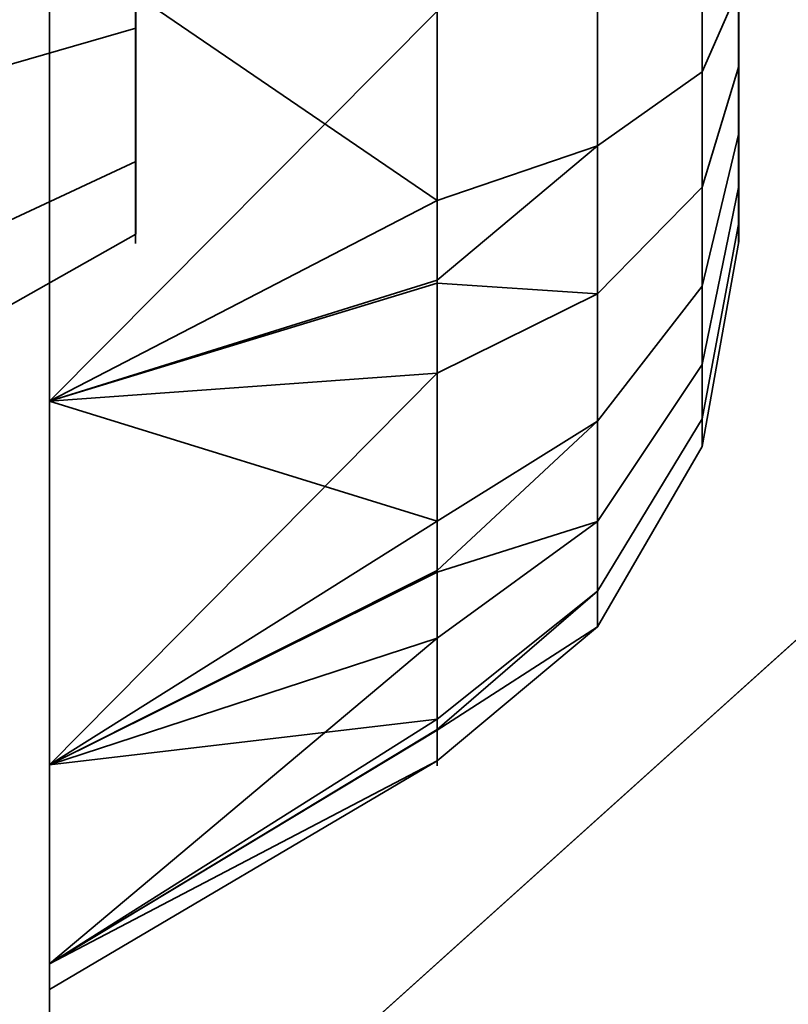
# Model space of a CAD drawing. Header units: millimetres. Extents: x -527 to 5177, y -116 to 161.
# Tile 669 of 1056: x 2573.465 to 2574.358, y -12.983 to -11.84. Entities that reach past the tile are written whole.
import ezdxf

# ---------------------------------------------------------------- set-up
doc = ezdxf.new("R2010")
doc.units = ezdxf.units.MM
doc.layers.add('151', color=7, linetype='Continuous', true_color=0xffffff)

# ---------------------------------------------------------------- blocks, each defined once
blk = doc.blocks.new('UG_SURFACE_191')
at = {"layer": '151', "color": 252, "linetype": 'Continuous', "lineweight": 35}
for points in [[(2569.6557, -16.8, 1120), (2579.0999, -8.3, 1120), (2579.0999, -16.8, 1120)], [(2579.0999, -8.3, 1144.0001), (2569.6557, -16.8, 1144.0001), (2579.0999, -16.8, 1144.0001)], [(2569.6557, -16.8, 1144.0001), (2579.0999, -8.3, 1144.0001), (2579.0999, -8.3, 1120), (2569.6557, -16.8, 1120)], [(2579.0999, -18.8, 1036.9999), (2559.0999, -18.8, 1036.9999), (2559.0999, -11.3, 1036.9999), (2579.0999, -11.3, 1036.9999)], [(2579.0999, -11.3, 1067), (2559.0999, -11.3, 1067), (2559.0999, -18.8, 1067), (2579.0999, -18.8, 1067)]]:
    blk.add_3dface(points, dxfattribs=at)
blk = doc.blocks.new('UG_SURFACE_212')
at = {"layer": '151', "color": 252, "linetype": 'Continuous', "lineweight": 35}
for points in [[(2573.4999, 51.71, 2021.75), (2573.4999, -26.22, 2021.75), (2575, -26.22, 2020.2501), (2575, 51.71, 2020.2501)], [(2575, 51.71, -7.75), (2575, -26.22, -7.75), (2573.4999, -26.22, -7.75), (2573.4999, 51.71, -7.75)], [(2573.4999, 51.71, 27.25), (2573.4999, -26.22, 27.25), (2573.4999, 26.8, 62.25), (2573.4999, 28.8, 62.25)], [(2573.4999, -26.22, 223.25), (2573.4999, 51.71, 223.25), (2573.4999, 28.8, 74.25), (2573.4999, 26.8, 74.25)], [(2573.4999, 51.71, 223.25), (2573.4999, -26.22, 223.25), (2573.4999, 26.8, 372.25), (2573.4999, 28.8, 372.25)], [(2573.4999, -26.22, 533.25), (2573.4999, 51.71, 533.25), (2573.4999, 28.8, 384.25), (2573.4999, 26.8, 384.25)], [(2573.4999, 51.71, 533.25), (2573.4999, -26.22, 533.25), (2573.4999, 26.8, 682.25), (2573.4999, 28.8, 682.25)], [(2573.4999, -26.22, 843.25), (2573.4999, 51.71, 843.25), (2573.4999, 28.8, 694.25), (2573.4999, 26.8, 694.25)], [(2573.4999, 51.71, 843.25), (2573.4999, -26.22, 843.25), (2573.4999, 26.8, 992.25), (2573.4999, 28.8, 992.25)], [(2573.4999, -26.22, 1153.25), (2573.4999, 51.71, 1153.25), (2573.4999, 28.8, 1004.25), (2573.4999, 26.8, 1004.25)], [(2573.4999, 51.71, 1153.25), (2573.4999, -26.22, 1153.25), (2573.4999, 26.8, 1302.25), (2573.4999, 28.8, 1302.25)], [(2573.4999, -26.22, 1463.25), (2573.4999, 51.71, 1463.25), (2573.4999, 28.8, 1314.25), (2573.4999, 26.8, 1314.25)], [(2573.4999, 51.71, 1463.25), (2573.4999, -26.22, 1463.25), (2573.4999, 26.8, 1612.25), (2573.4999, 28.8, 1612.25)], [(2573.4999, -26.22, 1773.25), (2573.4999, 51.71, 1773.25), (2573.4999, 28.8, 1624.2501), (2573.4999, 26.8, 1624.2501)], [(2573.4999, 51.71, 1773.25), (2573.4999, -26.22, 1773.25), (2573.4999, 26.8, 1922.25), (2573.4999, 28.8, 1922.25)], [(2573.4999, -26.22, 2021.75), (2573.4999, 51.71, 2021.75), (2573.4999, 28.8, 1934.25), (2573.4999, 26.8, 1934.25)], [(2573.4999, 51.71, 27.25), (2573.4999, 51.71, -7.75), (2573.4999, -26.22, -7.75), (2573.4999, -26.22, 27.25)], [(2573.4999, -26.22, 27.25), (2573.4999, -26.22, 223.25), (2573.4999, 26.8, 74.25), (2573.4999, 26.8, 62.25)], [(2573.4999, -26.22, 223.25), (2573.4999, -26.22, 533.25), (2573.4999, 26.8, 384.25), (2573.4999, 26.8, 372.25)], [(2573.4999, -26.22, 533.25), (2573.4999, -26.22, 843.25), (2573.4999, 26.8, 694.25), (2573.4999, 26.8, 682.25)], [(2573.4999, -26.22, 843.25), (2573.4999, -26.22, 1153.25), (2573.4999, 26.8, 1004.25), (2573.4999, 26.8, 992.25)], [(2573.4999, -26.22, 1153.25), (2573.4999, -26.22, 1463.25), (2573.4999, 26.8, 1314.25), (2573.4999, 26.8, 1302.25)], [(2573.4999, -26.22, 1463.25), (2573.4999, -26.22, 1773.25), (2573.4999, 26.8, 1624.2501), (2573.4999, 26.8, 1612.25)], [(2573.4999, -26.22, 1773.25), (2573.4999, -26.22, 2021.75), (2573.4999, 26.8, 1934.25), (2573.4999, 26.8, 1922.25)]]:
    blk.add_3dface(points, dxfattribs=at)
blk = doc.blocks.new('UG_SURFACE_213')
at = {"layer": '151', "color": 252, "linetype": 'Continuous', "lineweight": 35}
for points in [[(2573.4999, 51.71, 2021.75), (2573.4999, -26.22, 2021.75), (2575, -26.22, 2020.2501), (2575, 51.71, 2020.2501)], [(2575, 51.71, -7.75), (2575, -26.22, -7.75), (2573.4999, -26.22, -7.75), (2573.4999, 51.71, -7.75)], [(2573.4999, 51.71, 27.25), (2573.4999, -26.22, 27.25), (2573.4999, 26.8, 62.25), (2573.4999, 28.8, 62.25)], [(2573.4999, -26.22, 223.25), (2573.4999, 51.71, 223.25), (2573.4999, 28.8, 74.25), (2573.4999, 26.8, 74.25)], [(2573.4999, 51.71, 223.25), (2573.4999, -26.22, 223.25), (2573.4999, 26.8, 372.25), (2573.4999, 28.8, 372.25)], [(2573.4999, -26.22, 533.25), (2573.4999, 51.71, 533.25), (2573.4999, 28.8, 384.25), (2573.4999, 26.8, 384.25)], [(2573.4999, 51.71, 533.25), (2573.4999, -26.22, 533.25), (2573.4999, 26.8, 682.25), (2573.4999, 28.8, 682.25)], [(2573.4999, -26.22, 843.25), (2573.4999, 51.71, 843.25), (2573.4999, 28.8, 694.25), (2573.4999, 26.8, 694.25)], [(2573.4999, 51.71, 843.25), (2573.4999, -26.22, 843.25), (2573.4999, 26.8, 992.25), (2573.4999, 28.8, 992.25)], [(2573.4999, -26.22, 1153.25), (2573.4999, 51.71, 1153.25), (2573.4999, 28.8, 1004.25), (2573.4999, 26.8, 1004.25)], [(2573.4999, 51.71, 1153.25), (2573.4999, -26.22, 1153.25), (2573.4999, 26.8, 1302.25), (2573.4999, 28.8, 1302.25)], [(2573.4999, -26.22, 1463.25), (2573.4999, 51.71, 1463.25), (2573.4999, 28.8, 1314.25), (2573.4999, 26.8, 1314.25)], [(2573.4999, 51.71, 1463.25), (2573.4999, -26.22, 1463.25), (2573.4999, 26.8, 1612.25), (2573.4999, 28.8, 1612.25)], [(2573.4999, -26.22, 1773.25), (2573.4999, 51.71, 1773.25), (2573.4999, 28.8, 1624.2501), (2573.4999, 26.8, 1624.2501)], [(2573.4999, 51.71, 1773.25), (2573.4999, -26.22, 1773.25), (2573.4999, 26.8, 1922.25), (2573.4999, 28.8, 1922.25)], [(2573.4999, -26.22, 2021.75), (2573.4999, 51.71, 2021.75), (2573.4999, 28.8, 1934.25), (2573.4999, 26.8, 1934.25)], [(2573.4999, 51.71, 27.25), (2573.4999, 51.71, -7.75), (2573.4999, -26.22, -7.75), (2573.4999, -26.22, 27.25)], [(2573.4999, -26.22, 27.25), (2573.4999, -26.22, 223.25), (2573.4999, 26.8, 74.25), (2573.4999, 26.8, 62.25)], [(2573.4999, -26.22, 223.25), (2573.4999, -26.22, 533.25), (2573.4999, 26.8, 384.25), (2573.4999, 26.8, 372.25)], [(2573.4999, -26.22, 533.25), (2573.4999, -26.22, 843.25), (2573.4999, 26.8, 694.25), (2573.4999, 26.8, 682.25)], [(2573.4999, -26.22, 843.25), (2573.4999, -26.22, 1153.25), (2573.4999, 26.8, 1004.25), (2573.4999, 26.8, 992.25)], [(2573.4999, -26.22, 1153.25), (2573.4999, -26.22, 1463.25), (2573.4999, 26.8, 1314.25), (2573.4999, 26.8, 1302.25)], [(2573.4999, -26.22, 1463.25), (2573.4999, -26.22, 1773.25), (2573.4999, 26.8, 1624.2501), (2573.4999, 26.8, 1612.25)], [(2573.4999, -26.22, 1773.25), (2573.4999, -26.22, 2021.75), (2573.4999, 26.8, 1934.25), (2573.4999, 26.8, 1922.25)]]:
    blk.add_3dface(points, dxfattribs=at)
blk = doc.blocks.new('UG_SURFACE_214')
at = {"layer": '151', "color": 252, "linetype": 'Continuous', "lineweight": 35}
for points in [[(2573.4999, -26.22, 2021.75), (2573.4999, 74.62, 2021.75), (2575, 74.62, 2020.2501), (2575, -26.22, 2020.2501)], [(2573.4999, 74.62, 2021.75), (2573.4999, -26.22, 2021.75), (2741.4999, 26.8, 2021.75), (2741.4999, 28.8, 2021.75)], [(2573.4999, -26.22, 2021.75), (3426.5001, -26.22, 2021.75), (2753.5, 26.8, 2021.75), (2741.4999, 26.8, 2021.75)], [(2520, -9.3, 2075.2499), (2520, -26.22, 2075.2499), (3480, -26.22, 2075.2499), (3480, -9.3, 2075.2499)], [(2521.5001, -9.3, 2073.75), (3478.4999, -9.3, 2073.75), (3478.4999, -26.22, 2073.75), (2521.5001, -26.22, 2073.75)]]:
    blk.add_3dface(points, dxfattribs=at)
blk = doc.blocks.new('UG_SURFACE_282')
at = {"layer": '151', "color": 252, "linetype": 'Continuous', "lineweight": 35}
for points in [[(2572.7999, -22.0201, 980), (2572.7999, -1.6, 980), (2573.4999, -1.6, 980), (2573.4999, -22.0201, 980)], [(2573.4999, -11.1779, 983.7008), (2573.4999, -11.7428, 983.6414), (2573.4999, -22.0201, 980), (2573.4999, -1.6, 980)], [(2573.3547, -2.3881, 1164.1217), (2573.4999, -1.659, 1164.436), (2573.4999, -22.0201, 1172.0912)], [(2573.4999, -22.0201, 997.9088), (2573.4999, -1.659, 1005.5641), (2573.3547, -2.3881, 1005.8782)], [(2573.4999, -9.283, 994.683), (2573.4999, -8.7428, 994.8586), (2573.4999, -1.659, 1005.5641), (2573.4999, -22.0201, 997.9088)], [(2573.4999, -22.0201, 1172.0912), (2573.4999, -1.659, 1164.436), (2573.4999, -3, 1165)], [(2573.4999, -22.0201, 1172.0912), (2573.3862, -22.2146, 1171.5738), (2573.3547, -2.3881, 1164.1217)], [(2573.3547, -2.3881, 1005.8782), (2573.3862, -22.2146, 998.4262), (2573.4999, -22.0201, 997.9088)], [(2573.4999, -22.0201, 1190.0001), (2573.4999, -3, 1165), (2573.4999, -9.7051, 1175.6971)], [(2573.4999, -3, 1165), (2573.4999, -22.0201, 1190.0001), (2573.4999, -22.0201, 1172.0912)], [(2573.4999, -22.0201, 1190.0001), (2573.4999, -5, 1190.0001), (2572.7999, -5, 1190.0001), (2572.7999, -22.0201, 1190.0001)], [(2573.4999, -5, 1190.0001), (2573.4999, -22.0201, 1190.0001), (2573.4999, -11.7428, 1186.3586), (2573.4999, -11.1779, 1186.2992)], [(2573.4999, -12.7051, 985.8029), (2573.4999, -7.686, 992.4849), (2573.4999, -8.1779, 992.2009)], [(2573.4999, -7.686, 992.4849), (2573.4999, -12.7051, 985.8029), (2573.4999, -12.283, 986.183)], [(2573.4999, -12.283, 986.183), (2573.4999, -11.7428, 986.3585), (2573.4999, -7.686, 992.4849)], [(2573.4999, -8.1779, 992.2009), (2573.4999, -8.7428, 992.1415), (2573.4999, -12.7051, 985.8029)], [(2573.4999, -12.7051, 985.8029), (2573.4999, -8.7428, 992.1415), (2573.4999, -9.283, 992.317)], [(2573.4999, -11.7428, 1183.6414), (2573.4999, -12.283, 1183.817), (2573.4999, -9.283, 1177.683)], [(2573.4999, -22.0201, 997.9088), (2573.4999, -9.7051, 994.3029), (2573.4999, -9.283, 994.683)], [(2573.4999, -9.7051, 1177.303), (2573.4999, -9.283, 1177.683), (2573.4999, -12.283, 1183.817)], [(2573.4999, -12.7051, 985.8029), (2573.4999, -9.283, 992.317), (2573.4999, -9.7051, 992.6971), (2573.4999, -22.0201, 980)], [(2573.4999, -22.0201, 1190.0001), (2573.4999, -9.7051, 1175.6971), (2573.4999, -9.9362, 1176.216)], [(2573.4999, -9.9362, 1176.784), (2573.4999, -9.7051, 1177.303), (2573.4999, -12.283, 1183.817)], [(2573.4999, -22.0201, 980), (2573.4999, -9.7051, 992.6971), (2573.4999, -9.9362, 993.216)], [(2573.4999, -9.9362, 993.784), (2573.4999, -9.7051, 994.3029), (2573.4999, -22.0201, 997.9088)], [(2573.4999, -12.283, 1183.817), (2573.4999, -9.9362, 1176.216), (2573.4999, -9.966, 1176.5)], [(2573.4999, -9.9362, 1176.216), (2573.4999, -12.283, 1183.817), (2573.4999, -12.7051, 1184.1971), (2573.4999, -22.0201, 1190.0001)], [(2573.4999, -9.966, 1176.5), (2573.4999, -9.9362, 1176.784), (2573.4999, -12.283, 1183.817)], [(2573.4999, -22.0201, 997.9088), (2573.4999, -22.0201, 980), (2573.4999, -9.9362, 993.216), (2573.4999, -9.966, 993.5)], [(2573.4999, -9.966, 993.5), (2573.4999, -9.9362, 993.784), (2573.4999, -22.0201, 997.9088)], [(2573.6001, -11.85, 985.433), (2573.6001, -11.6523, 985.4972), (2573.6001, -11.4455, 985.4755), (2573.6001, -11.6, 985)], [(2573.6001, -11.85, 1185.433), (2573.6001, -11.6523, 1185.4973), (2573.6001, -11.4455, 1185.4756), (2573.6001, -11.6, 1184.9999)], [(2573.6001, -11.6523, 984.5027), (2573.6001, -11.85, 984.567), (2573.6001, -12.0045, 984.7061), (2573.6001, -11.6, 985)], [(2573.6001, -12.0045, 984.7061), (2573.6001, -12.0891, 984.8961), (2573.6001, -12.0891, 985.104), (2573.6001, -11.6, 985)], [(2573.6001, -12.0891, 985.104), (2573.6001, -12.0045, 985.2939), (2573.6001, -11.85, 985.433), (2573.6001, -11.6, 985)], [(2573.6001, -11.6523, 1184.5027), (2573.6001, -11.85, 1184.567), (2573.6001, -12.0045, 1184.7061), (2573.6001, -11.6, 1184.9999)], [(2573.6001, -12.0045, 1184.7061), (2573.6001, -12.0891, 1184.896), (2573.6001, -12.0891, 1185.104), (2573.6001, -11.6, 1184.9999)], [(2573.6001, -12.0891, 1185.104), (2573.6001, -12.0045, 1185.2939), (2573.6001, -11.85, 1185.433), (2573.6001, -11.6, 1184.9999)], [(2574.1363, -11.6, 1184.0501), (2574.1363, -11.9864, 1184.1322), (2573.9501, -12.0499, 1183.9894), (2573.9501, -11.7119, 1183.9175)], [(2574.1363, -11.6, 984.05), (2574.1363, -11.9864, 984.1322), (2573.9501, -12.0499, 983.9894), (2573.9501, -11.7119, 983.9175)], [(2574.2579, -11.6, 1184.2606), (2574.2579, -11.9007, 1184.3245), (2574.1363, -11.9864, 1184.1322), (2574.1363, -11.6, 1184.0501)], [(2574.2579, -11.6, 984.2606), (2574.2579, -11.9007, 984.3245), (2574.1363, -11.9864, 984.1322), (2574.1363, -11.6, 984.05)], [(2574.3001, -11.6, 1184.5), (2574.3001, -11.8034, 1184.5433), (2574.2579, -11.9007, 1184.3245), (2574.2579, -11.6, 1184.2606)], [(2574.3001, -11.6, 984.5), (2574.3001, -11.8034, 984.5432), (2574.2579, -11.9007, 984.3245), (2574.2579, -11.6, 984.2606)], [(2574.3001, -11.704, 1185.4891), (2574.3001, -11.8939, 1185.4045), (2574.3001, -12.033, 1185.25), (2574.3001, -11.6, 1184.9999)], [(2574.3001, -12.033, 1185.25), (2574.3001, -12.0973, 1185.0523), (2574.3001, -12.0755, 1184.8454), (2574.3001, -11.6, 1184.9999)], [(2574.3001, -12.0755, 1184.8454), (2574.3001, -11.9716, 1184.6654), (2574.3001, -11.8034, 1184.5433), (2574.3001, -11.6, 1184.9999)], [(2574.3001, -11.704, 985.4891), (2574.3001, -11.8939, 985.4045), (2574.3001, -12.033, 985.25), (2574.3001, -11.6, 985)], [(2574.3001, -12.033, 985.25), (2574.3001, -12.0973, 985.0523), (2574.3001, -12.0755, 984.8455), (2574.3001, -11.6, 985)], [(2574.3001, -12.0755, 984.8455), (2574.3001, -11.9716, 984.6655), (2574.3001, -11.8034, 984.5432), (2574.3001, -11.6, 985)], [(2573.6001, -11.6523, 985.4972), (2573.6001, -11.85, 985.433), (2572.7999, -12.0809, 985.833), (2572.7999, -11.7005, 985.9566)], [(2573.6001, -11.85, 984.567), (2573.6001, -11.6523, 984.5027), (2572.7999, -11.7005, 984.0434), (2572.7999, -12.0809, 984.167)], [(2573.6001, -11.6523, 1185.4973), (2573.6001, -11.85, 1185.433), (2572.7999, -12.0809, 1185.833), (2572.7999, -11.7005, 1185.9566)], [(2573.6001, -11.85, 1184.567), (2573.6001, -11.6523, 1184.5027), (2572.7999, -11.7005, 1184.0434), (2572.7999, -12.0809, 1184.167)], [(2574.3001, -11.8939, 1185.4045), (2574.3001, -11.704, 1185.4891), (2574.2579, -11.7537, 1185.7233), (2574.2579, -12.0346, 1185.5983)], [(2574.3001, -11.8939, 985.4045), (2574.3001, -11.704, 985.4891), (2574.2579, -11.7537, 985.7233), (2574.2579, -12.0346, 985.5982)], [(2573.4999, -11.7428, 1183.6414), (2573.9501, -11.7119, 1183.9175), (2573.9501, -12.0499, 1183.9894)], [(2573.4999, -11.7428, 983.6414), (2573.9501, -11.7119, 983.9175), (2573.9501, -12.0499, 983.9894)], [(2573.4999, -22.0201, 1190.0001), (2573.4999, -12.283, 1186.183), (2573.4999, -11.7428, 1186.3586)], [(2573.4999, -22.0201, 980), (2573.4999, -11.7428, 983.6414), (2573.4999, -12.283, 983.817)], [(2573.9501, -12.0499, 1183.9894), (2573.4999, -12.283, 1183.817), (2573.4999, -11.7428, 1183.6414)], [(2573.9501, -11.83, 1186.082), (2573.4999, -11.7428, 1186.3586), (2573.4999, -12.283, 1186.183)], [(2573.9501, -12.0499, 983.9894), (2573.4999, -12.283, 983.817), (2573.4999, -11.7428, 983.6414)], [(2573.9501, -11.83, 986.082), (2573.4999, -11.7428, 986.3585), (2573.4999, -12.283, 986.183)], [(2574.2579, -12.0346, 1185.5983), (2574.2579, -11.7537, 1185.7233), (2574.1363, -11.7975, 1185.9292), (2574.1363, -12.1584, 1185.7685)], [(2574.2579, -12.0346, 985.5982), (2574.2579, -11.7537, 985.7233), (2574.1363, -11.7975, 985.9292), (2574.1363, -12.1584, 985.7685)], [(2574.1363, -12.1584, 1185.7685), (2574.1363, -11.7975, 1185.9292), (2573.9501, -11.83, 1186.082), (2573.9501, -12.1457, 1185.9415)], [(2574.1363, -12.1584, 985.7685), (2574.1363, -11.7975, 985.9292), (2573.9501, -11.83, 986.082), (2573.9501, -12.1457, 985.9415)], [(2574.3001, -11.8034, 1184.5433), (2574.3001, -11.9716, 1184.6654), (2574.2579, -12.1495, 1184.5052), (2574.2579, -11.9007, 1184.3245)], [(2574.3001, -11.8034, 984.5432), (2574.3001, -11.9716, 984.6655), (2574.2579, -12.1495, 984.5052), (2574.2579, -11.9007, 984.3245)], [(2573.4999, -12.283, 1186.183), (2573.9501, -12.1457, 1185.9415), (2573.9501, -11.83, 1186.082)], [(2573.4999, -12.283, 986.183), (2573.9501, -12.1457, 985.9415), (2573.9501, -11.83, 986.082)], [(2573.6001, -11.85, 985.433), (2573.6001, -12.0045, 985.2939), (2572.7999, -12.3782, 985.5654), (2572.7999, -12.0809, 985.833)], [(2573.6001, -12.0045, 984.7061), (2573.6001, -11.85, 984.567), (2572.7999, -12.0809, 984.167), (2572.7999, -12.3782, 984.4346)], [(2573.6001, -11.85, 1185.433), (2573.6001, -12.0045, 1185.2939), (2572.7999, -12.3782, 1185.5654), (2572.7999, -12.0809, 1185.833)], [(2573.6001, -12.0045, 1184.7061), (2573.6001, -11.85, 1184.567), (2572.7999, -12.0809, 1184.167), (2572.7999, -12.3782, 1184.4347)], [(2574.3001, -12.033, 1185.25), (2574.3001, -11.8939, 1185.4045), (2574.2579, -12.0346, 1185.5983), (2574.2579, -12.2404, 1185.3697)], [(2574.3001, -12.033, 985.25), (2574.3001, -11.8939, 985.4045), (2574.2579, -12.0346, 985.5982), (2574.2579, -12.2404, 985.3697)], [(2574.2579, -11.9007, 1184.3245), (2574.2579, -12.1495, 1184.5052), (2574.1363, -12.306, 1184.3643), (2574.1363, -11.9864, 1184.1322)], [(2574.2579, -11.9007, 984.3245), (2574.2579, -12.1495, 984.5052), (2574.1363, -12.306, 984.3643), (2574.1363, -11.9864, 984.1322)], [(2574.3001, -11.9716, 1184.6654), (2574.3001, -12.0755, 1184.8454), (2574.2579, -12.3032, 1184.7715), (2574.2579, -12.1495, 1184.5052)], [(2574.3001, -11.9716, 984.6655), (2574.3001, -12.0755, 984.8455), (2574.2579, -12.3032, 984.7715), (2574.2579, -12.1495, 984.5052)], [(2574.1363, -11.9864, 1184.1322), (2574.1363, -12.306, 1184.3643), (2573.9501, -12.4221, 1184.2598), (2573.9501, -12.1425, 1184.0566)], [(2573.9501, -12.1425, 1184.0566), (2573.9501, -12.0499, 1183.9894), (2574.1363, -11.9864, 1184.1322)], [(2574.1363, -11.9864, 984.1322), (2574.1363, -12.306, 984.3643), (2573.9501, -12.4221, 984.2598), (2573.9501, -12.1425, 984.0567)], [(2573.9501, -12.1425, 984.0567), (2573.9501, -12.0499, 983.9894), (2574.1363, -11.9864, 984.1322)], [(2573.6001, -12.0045, 985.2939), (2573.6001, -12.0891, 985.104), (2572.7999, -12.5409, 985.2), (2572.7999, -12.3782, 985.5654)], [(2573.6001, -12.0891, 984.8961), (2573.6001, -12.0045, 984.7061), (2572.7999, -12.3782, 984.4346), (2572.7999, -12.5409, 984.8)], [(2573.6001, -12.0045, 1185.2939), (2573.6001, -12.0891, 1185.104), (2572.7999, -12.5409, 1185.2), (2572.7999, -12.3782, 1185.5654)], [(2573.6001, -12.0891, 1184.896), (2573.6001, -12.0045, 1184.7061), (2572.7999, -12.3782, 1184.4347), (2572.7999, -12.5409, 1184.8)], [(2574.2579, -12.2404, 1185.3697), (2574.2579, -12.0346, 1185.5983), (2574.1363, -12.1584, 1185.7685), (2574.1363, -12.4227, 1185.475)], [(2574.2579, -12.2404, 985.3697), (2574.2579, -12.0346, 985.5982), (2574.1363, -12.1584, 985.7685), (2574.1363, -12.4227, 985.475)], [(2574.3001, -12.0973, 1185.0523), (2574.3001, -12.033, 1185.25), (2574.2579, -12.2404, 1185.3697), (2574.2579, -12.3354, 1185.0773)], [(2574.3001, -12.0973, 985.0523), (2574.3001, -12.033, 985.25), (2574.2579, -12.2404, 985.3697), (2574.2579, -12.3354, 985.0773)], [(2573.9501, -12.0499, 1183.9894), (2573.9501, -12.1425, 1184.0566), (2573.4999, -12.283, 1183.817)], [(2573.9501, -12.0499, 983.9894), (2573.9501, -12.1425, 984.0567), (2573.4999, -12.283, 983.817)], [(2574.3001, -12.0755, 1184.8454), (2574.3001, -12.0973, 1185.0523), (2574.2579, -12.3354, 1185.0773), (2574.2579, -12.3032, 1184.7715)], [(2574.3001, -12.0755, 984.8455), (2574.3001, -12.0973, 985.0523), (2574.2579, -12.3354, 985.0773), (2574.2579, -12.3032, 984.7715)], [(2573.6001, -12.0891, 985.104), (2573.6001, -12.0891, 984.8961), (2572.7999, -12.5409, 984.8), (2572.7999, -12.5409, 985.2)], [(2573.6001, -12.0891, 1185.104), (2573.6001, -12.0891, 1184.896), (2572.7999, -12.5409, 1184.8), (2572.7999, -12.5409, 1185.2)], [(2573.4999, -12.283, 1183.817), (2573.9501, -12.1425, 1184.0566), (2573.9501, -12.4221, 1184.2598)], [(2573.4999, -12.283, 983.817), (2573.9501, -12.1425, 984.0567), (2573.9501, -12.4221, 984.2598)], [(2573.9501, -12.2502, 1185.895), (2573.9501, -12.1457, 1185.9415), (2573.4999, -12.283, 1186.183)], [(2573.9501, -12.2502, 985.895), (2573.9501, -12.1457, 985.9415), (2573.4999, -12.283, 986.183)], [(2573.9501, -12.1457, 1185.9415), (2573.9501, -12.2502, 1185.895), (2574.1363, -12.1584, 1185.7685)], [(2573.9501, -12.1457, 985.9415), (2573.9501, -12.2502, 985.895), (2574.1363, -12.1584, 985.7685)], [(2574.2579, -12.1495, 1184.5052), (2574.2579, -12.3032, 1184.7715), (2574.1363, -12.5035, 1184.7064), (2574.1363, -12.306, 1184.3643)], [(2574.2579, -12.1495, 984.5052), (2574.2579, -12.3032, 984.7715), (2574.1363, -12.5035, 984.7065), (2574.1363, -12.306, 984.3643)], [(2574.1363, -12.4227, 1185.475), (2574.1363, -12.1584, 1185.7685), (2573.9501, -12.2502, 1185.895), (2573.9501, -12.4815, 1185.6381)], [(2574.1363, -12.4227, 985.475), (2574.1363, -12.1584, 985.7685), (2573.9501, -12.2502, 985.895), (2573.9501, -12.4815, 985.6381)], [(2574.2579, -12.3354, 1185.0773), (2574.2579, -12.2404, 1185.3697), (2574.1363, -12.4227, 1185.475), (2574.1363, -12.5447, 1185.0992)], [(2574.2579, -12.3354, 985.0773), (2574.2579, -12.2404, 985.3697), (2574.1363, -12.4227, 985.475), (2574.1363, -12.5447, 985.0993)], [(2573.4999, -12.7051, 1185.8029), (2573.9501, -12.4815, 1185.6381), (2573.9501, -12.2502, 1185.895)], [(2573.9501, -12.2502, 1185.895), (2573.4999, -12.283, 1186.183), (2573.4999, -12.7051, 1185.8029)], [(2573.4999, -12.7051, 985.8029), (2573.9501, -12.4815, 985.6381), (2573.9501, -12.2502, 985.895)], [(2573.9501, -12.2502, 985.895), (2573.4999, -12.283, 986.183), (2573.4999, -12.7051, 985.8029)], [(2573.4999, -12.7051, 1185.8029), (2573.4999, -12.283, 1186.183), (2573.4999, -22.0201, 1190.0001)], [(2573.4999, -12.283, 983.817), (2573.4999, -12.7051, 984.1971), (2573.4999, -22.0201, 980)], [(2573.9501, -12.4221, 1184.2598), (2573.4999, -12.7051, 1184.1971), (2573.4999, -12.283, 1183.817)], [(2573.9501, -12.4221, 984.2598), (2573.4999, -12.7051, 984.1971), (2573.4999, -12.283, 983.817)], [(2574.1363, -12.306, 1184.3643), (2574.1363, -12.5035, 1184.7064), (2573.9501, -12.6521, 1184.6582), (2573.9501, -12.4793, 1184.3588)], [(2573.9501, -12.4793, 1184.3588), (2573.9501, -12.4221, 1184.2598), (2574.1363, -12.306, 1184.3643)], [(2574.1363, -12.306, 984.3643), (2574.1363, -12.5035, 984.7065), (2573.9501, -12.6521, 984.6582), (2573.9501, -12.4793, 984.3588)], [(2573.9501, -12.4793, 984.3588), (2573.9501, -12.4221, 984.2598), (2574.1363, -12.306, 984.3643)], [(2574.2579, -12.3032, 1184.7715), (2574.2579, -12.3354, 1185.0773), (2574.1363, -12.5447, 1185.0992), (2574.1363, -12.5035, 1184.7064)], [(2574.2579, -12.3032, 984.7715), (2574.2579, -12.3354, 985.0773), (2574.1363, -12.5447, 985.0993), (2574.1363, -12.5035, 984.7065)], [(2573.9501, -12.4221, 1184.2598), (2573.9501, -12.4793, 1184.3588), (2573.4999, -12.7051, 1184.1971)], [(2573.9501, -12.4221, 984.2598), (2573.9501, -12.4793, 984.3588), (2573.4999, -12.7051, 984.1971)], [(2574.1363, -12.5447, 1185.0992), (2574.1363, -12.4227, 1185.475), (2573.9501, -12.558, 1185.5531), (2573.9501, -12.6648, 1185.2244)], [(2573.9501, -12.4815, 1185.6381), (2573.9501, -12.558, 1185.5531), (2574.1363, -12.4227, 1185.475)], [(2574.1363, -12.5447, 985.0993), (2574.1363, -12.4227, 985.475), (2573.9501, -12.558, 985.5531), (2573.9501, -12.6648, 985.2244)], [(2573.9501, -12.4815, 985.6381), (2573.9501, -12.558, 985.5531), (2574.1363, -12.4227, 985.475)], [(2573.4999, -12.7051, 1184.1971), (2573.9501, -12.4793, 1184.3588), (2573.9501, -12.6521, 1184.6582)], [(2573.4999, -12.7051, 984.1971), (2573.9501, -12.4793, 984.3588), (2573.9501, -12.6521, 984.6582)], [(2573.9501, -12.558, 1185.5531), (2573.9501, -12.4815, 1185.6381), (2573.4999, -12.7051, 1185.8029)], [(2573.9501, -12.558, 985.5531), (2573.9501, -12.4815, 985.6381), (2573.4999, -12.7051, 985.8029)], [(2574.1363, -12.5035, 1184.7064), (2574.1363, -12.5447, 1185.0992), (2573.9501, -12.7002, 1185.1156), (2573.9501, -12.664, 1184.7719)], [(2573.9501, -12.664, 1184.7719), (2573.9501, -12.6521, 1184.6582), (2574.1363, -12.5035, 1184.7064)], [(2574.1363, -12.5035, 984.7065), (2574.1363, -12.5447, 985.0993), (2573.9501, -12.7002, 985.1156), (2573.9501, -12.664, 984.7719)], [(2573.9501, -12.664, 984.7719), (2573.9501, -12.6521, 984.6582), (2574.1363, -12.5035, 984.7065)], [(2573.9501, -12.6648, 1185.2244), (2573.9501, -12.7002, 1185.1156), (2574.1363, -12.5447, 1185.0992)], [(2573.9501, -12.6648, 985.2244), (2573.9501, -12.7002, 985.1156), (2574.1363, -12.5447, 985.0993)], [(2573.4999, -12.9362, 1185.284), (2573.9501, -12.6648, 1185.2244), (2573.9501, -12.558, 1185.5531)], [(2573.9501, -12.558, 1185.5531), (2573.4999, -12.7051, 1185.8029), (2573.4999, -12.9362, 1185.284)], [(2573.4999, -12.9362, 985.284), (2573.9501, -12.6648, 985.2244), (2573.9501, -12.558, 985.5531)], [(2573.9501, -12.558, 985.5531), (2573.4999, -12.7051, 985.8029), (2573.4999, -12.9362, 985.284)], [(2573.9501, -12.6521, 1184.6582), (2573.4999, -12.9362, 1184.716), (2573.4999, -12.7051, 1184.1971)], [(2573.9501, -12.6521, 1184.6582), (2573.9501, -12.664, 1184.7719), (2573.4999, -12.9362, 1184.716)], [(2573.9501, -12.6521, 984.6582), (2573.4999, -12.9362, 984.716), (2573.4999, -12.7051, 984.1971)], [(2573.9501, -12.6521, 984.6582), (2573.9501, -12.664, 984.7719), (2573.4999, -12.9362, 984.716)], [(2573.4999, -12.966, 1184.9999), (2573.4999, -12.9362, 1184.716), (2573.9501, -12.664, 1184.7719), (2573.9501, -12.7002, 1185.1156)], [(2573.4999, -12.966, 985), (2573.4999, -12.9362, 984.716), (2573.9501, -12.664, 984.7719), (2573.9501, -12.7002, 985.1156)], [(2573.9501, -12.7002, 1185.1156), (2573.9501, -12.6648, 1185.2244), (2573.4999, -12.9362, 1185.284)], [(2573.9501, -12.7002, 985.1156), (2573.9501, -12.6648, 985.2244), (2573.4999, -12.9362, 985.284)], [(2573.9501, -12.7002, 1185.1156), (2573.4999, -12.9362, 1185.284), (2573.4999, -12.966, 1184.9999)], [(2573.9501, -12.7002, 985.1156), (2573.4999, -12.9362, 985.284), (2573.4999, -12.966, 985)], [(2573.4999, -22.0201, 980), (2573.4999, -12.9362, 985.284), (2573.4999, -12.7051, 985.8029)], [(2573.4999, -22.0201, 1190.0001), (2573.4999, -12.7051, 1184.1971), (2573.4999, -12.9362, 1184.716)], [(2573.4999, -22.0201, 980), (2573.4999, -12.7051, 984.1971), (2573.4999, -12.9362, 984.716)], [(2573.4999, -12.9362, 1185.284), (2573.4999, -12.7051, 1185.8029), (2573.4999, -22.0201, 1190.0001)], [(2573.4999, -22.0201, 1190.0001), (2573.4999, -12.9362, 1184.716), (2573.4999, -12.966, 1184.9999)], [(2573.4999, -12.966, 1184.9999), (2573.4999, -12.9362, 1185.284), (2573.4999, -22.0201, 1190.0001)], [(2573.4999, -22.0201, 980), (2573.4999, -12.9362, 984.716), (2573.4999, -12.966, 985)], [(2573.4999, -12.966, 985), (2573.4999, -12.9362, 985.284), (2573.4999, -22.0201, 980)]]:
    blk.add_3dface(points, dxfattribs=at)
blk = doc.blocks.new('UG_SURFACE_285')
at = {"layer": '151', "color": 252, "linetype": 'Continuous', "lineweight": 35}
for points in [[(2572.7999, -22.0201, 980), (2572.7999, -1.6, 980), (2573.4999, -1.6, 980), (2573.4999, -22.0201, 980)], [(2573.4999, -11.1779, 983.7008), (2573.4999, -11.7428, 983.6414), (2573.4999, -22.0201, 980), (2573.4999, -1.6, 980)], [(2573.3547, -2.3881, 1164.1217), (2573.4999, -1.659, 1164.436), (2573.4999, -22.0201, 1172.0912)], [(2573.4999, -22.0201, 997.9088), (2573.4999, -1.659, 1005.5641), (2573.3547, -2.3881, 1005.8782)], [(2573.4999, -9.283, 994.683), (2573.4999, -8.7428, 994.8586), (2573.4999, -1.659, 1005.5641), (2573.4999, -22.0201, 997.9088)], [(2573.4999, -22.0201, 1172.0912), (2573.4999, -1.659, 1164.436), (2573.4999, -3, 1165)], [(2573.4999, -22.0201, 1172.0912), (2573.3862, -22.2146, 1171.5738), (2573.3547, -2.3881, 1164.1217)], [(2573.3547, -2.3881, 1005.8782), (2573.3862, -22.2146, 998.4262), (2573.4999, -22.0201, 997.9088)], [(2573.4999, -22.0201, 1190.0001), (2573.4999, -3, 1165), (2573.4999, -9.7051, 1175.6971)], [(2573.4999, -3, 1165), (2573.4999, -22.0201, 1190.0001), (2573.4999, -22.0201, 1172.0912)], [(2573.4999, -22.0201, 1190.0001), (2573.4999, -5, 1190.0001), (2572.7999, -5, 1190.0001), (2572.7999, -22.0201, 1190.0001)], [(2573.4999, -5, 1190.0001), (2573.4999, -22.0201, 1190.0001), (2573.4999, -11.7428, 1186.3586), (2573.4999, -11.1779, 1186.2992)], [(2573.4999, -12.7051, 985.8029), (2573.4999, -7.686, 992.4849), (2573.4999, -8.1779, 992.2009)], [(2573.4999, -7.686, 992.4849), (2573.4999, -12.7051, 985.8029), (2573.4999, -12.283, 986.183)], [(2573.4999, -12.283, 986.183), (2573.4999, -11.7428, 986.3585), (2573.4999, -7.686, 992.4849)], [(2573.4999, -8.1779, 992.2009), (2573.4999, -8.7428, 992.1415), (2573.4999, -12.7051, 985.8029)], [(2573.4999, -12.7051, 985.8029), (2573.4999, -8.7428, 992.1415), (2573.4999, -9.283, 992.317)], [(2573.4999, -11.7428, 1183.6414), (2573.4999, -12.283, 1183.817), (2573.4999, -9.283, 1177.683)], [(2573.4999, -22.0201, 997.9088), (2573.4999, -9.7051, 994.3029), (2573.4999, -9.283, 994.683)], [(2573.4999, -9.7051, 1177.303), (2573.4999, -9.283, 1177.683), (2573.4999, -12.283, 1183.817)], [(2573.4999, -12.7051, 985.8029), (2573.4999, -9.283, 992.317), (2573.4999, -9.7051, 992.6971), (2573.4999, -22.0201, 980)], [(2573.4999, -22.0201, 1190.0001), (2573.4999, -9.7051, 1175.6971), (2573.4999, -9.9362, 1176.216)], [(2573.4999, -9.9362, 1176.784), (2573.4999, -9.7051, 1177.303), (2573.4999, -12.283, 1183.817)], [(2573.4999, -22.0201, 980), (2573.4999, -9.7051, 992.6971), (2573.4999, -9.9362, 993.216)], [(2573.4999, -9.9362, 993.784), (2573.4999, -9.7051, 994.3029), (2573.4999, -22.0201, 997.9088)], [(2573.4999, -12.283, 1183.817), (2573.4999, -9.9362, 1176.216), (2573.4999, -9.966, 1176.5)], [(2573.4999, -9.9362, 1176.216), (2573.4999, -12.283, 1183.817), (2573.4999, -12.7051, 1184.1971), (2573.4999, -22.0201, 1190.0001)], [(2573.4999, -9.966, 1176.5), (2573.4999, -9.9362, 1176.784), (2573.4999, -12.283, 1183.817)], [(2573.4999, -22.0201, 997.9088), (2573.4999, -22.0201, 980), (2573.4999, -9.9362, 993.216), (2573.4999, -9.966, 993.5)], [(2573.4999, -9.966, 993.5), (2573.4999, -9.9362, 993.784), (2573.4999, -22.0201, 997.9088)], [(2573.6001, -11.85, 985.433), (2573.6001, -11.6523, 985.4972), (2573.6001, -11.4455, 985.4755), (2573.6001, -11.6, 985)], [(2573.6001, -11.85, 1185.433), (2573.6001, -11.6523, 1185.4973), (2573.6001, -11.4455, 1185.4756), (2573.6001, -11.6, 1184.9999)], [(2573.6001, -11.6523, 984.5027), (2573.6001, -11.85, 984.567), (2573.6001, -12.0045, 984.7061), (2573.6001, -11.6, 985)], [(2573.6001, -12.0045, 984.7061), (2573.6001, -12.0891, 984.8961), (2573.6001, -12.0891, 985.104), (2573.6001, -11.6, 985)], [(2573.6001, -12.0891, 985.104), (2573.6001, -12.0045, 985.2939), (2573.6001, -11.85, 985.433), (2573.6001, -11.6, 985)], [(2573.6001, -11.6523, 1184.5027), (2573.6001, -11.85, 1184.567), (2573.6001, -12.0045, 1184.7061), (2573.6001, -11.6, 1184.9999)], [(2573.6001, -12.0045, 1184.7061), (2573.6001, -12.0891, 1184.896), (2573.6001, -12.0891, 1185.104), (2573.6001, -11.6, 1184.9999)], [(2573.6001, -12.0891, 1185.104), (2573.6001, -12.0045, 1185.2939), (2573.6001, -11.85, 1185.433), (2573.6001, -11.6, 1184.9999)], [(2574.1363, -11.6, 1184.0501), (2574.1363, -11.9864, 1184.1322), (2573.9501, -12.0499, 1183.9894), (2573.9501, -11.7119, 1183.9175)], [(2574.1363, -11.6, 984.05), (2574.1363, -11.9864, 984.1322), (2573.9501, -12.0499, 983.9894), (2573.9501, -11.7119, 983.9175)], [(2574.2579, -11.6, 1184.2606), (2574.2579, -11.9007, 1184.3245), (2574.1363, -11.9864, 1184.1322), (2574.1363, -11.6, 1184.0501)], [(2574.2579, -11.6, 984.2606), (2574.2579, -11.9007, 984.3245), (2574.1363, -11.9864, 984.1322), (2574.1363, -11.6, 984.05)], [(2574.3001, -11.6, 1184.5), (2574.3001, -11.8034, 1184.5433), (2574.2579, -11.9007, 1184.3245), (2574.2579, -11.6, 1184.2606)], [(2574.3001, -11.6, 984.5), (2574.3001, -11.8034, 984.5432), (2574.2579, -11.9007, 984.3245), (2574.2579, -11.6, 984.2606)], [(2574.3001, -11.704, 1185.4891), (2574.3001, -11.8939, 1185.4045), (2574.3001, -12.033, 1185.25), (2574.3001, -11.6, 1184.9999)], [(2574.3001, -12.033, 1185.25), (2574.3001, -12.0973, 1185.0523), (2574.3001, -12.0755, 1184.8454), (2574.3001, -11.6, 1184.9999)], [(2574.3001, -12.0755, 1184.8454), (2574.3001, -11.9716, 1184.6654), (2574.3001, -11.8034, 1184.5433), (2574.3001, -11.6, 1184.9999)], [(2574.3001, -11.704, 985.4891), (2574.3001, -11.8939, 985.4045), (2574.3001, -12.033, 985.25), (2574.3001, -11.6, 985)], [(2574.3001, -12.033, 985.25), (2574.3001, -12.0973, 985.0523), (2574.3001, -12.0755, 984.8455), (2574.3001, -11.6, 985)], [(2574.3001, -12.0755, 984.8455), (2574.3001, -11.9716, 984.6655), (2574.3001, -11.8034, 984.5432), (2574.3001, -11.6, 985)], [(2573.6001, -11.6523, 985.4972), (2573.6001, -11.85, 985.433), (2572.7999, -12.0809, 985.833), (2572.7999, -11.7005, 985.9566)], [(2573.6001, -11.85, 984.567), (2573.6001, -11.6523, 984.5027), (2572.7999, -11.7005, 984.0434), (2572.7999, -12.0809, 984.167)], [(2573.6001, -11.6523, 1185.4973), (2573.6001, -11.85, 1185.433), (2572.7999, -12.0809, 1185.833), (2572.7999, -11.7005, 1185.9566)], [(2573.6001, -11.85, 1184.567), (2573.6001, -11.6523, 1184.5027), (2572.7999, -11.7005, 1184.0434), (2572.7999, -12.0809, 1184.167)], [(2574.3001, -11.8939, 1185.4045), (2574.3001, -11.704, 1185.4891), (2574.2579, -11.7537, 1185.7233), (2574.2579, -12.0346, 1185.5983)], [(2574.3001, -11.8939, 985.4045), (2574.3001, -11.704, 985.4891), (2574.2579, -11.7537, 985.7233), (2574.2579, -12.0346, 985.5982)], [(2573.4999, -11.7428, 1183.6414), (2573.9501, -11.7119, 1183.9175), (2573.9501, -12.0499, 1183.9894)], [(2573.4999, -11.7428, 983.6414), (2573.9501, -11.7119, 983.9175), (2573.9501, -12.0499, 983.9894)], [(2573.4999, -22.0201, 1190.0001), (2573.4999, -12.283, 1186.183), (2573.4999, -11.7428, 1186.3586)], [(2573.4999, -22.0201, 980), (2573.4999, -11.7428, 983.6414), (2573.4999, -12.283, 983.817)], [(2573.9501, -12.0499, 1183.9894), (2573.4999, -12.283, 1183.817), (2573.4999, -11.7428, 1183.6414)], [(2573.9501, -11.83, 1186.082), (2573.4999, -11.7428, 1186.3586), (2573.4999, -12.283, 1186.183)], [(2573.9501, -12.0499, 983.9894), (2573.4999, -12.283, 983.817), (2573.4999, -11.7428, 983.6414)], [(2573.9501, -11.83, 986.082), (2573.4999, -11.7428, 986.3585), (2573.4999, -12.283, 986.183)], [(2574.2579, -12.0346, 1185.5983), (2574.2579, -11.7537, 1185.7233), (2574.1363, -11.7975, 1185.9292), (2574.1363, -12.1584, 1185.7685)], [(2574.2579, -12.0346, 985.5982), (2574.2579, -11.7537, 985.7233), (2574.1363, -11.7975, 985.9292), (2574.1363, -12.1584, 985.7685)], [(2574.1363, -12.1584, 1185.7685), (2574.1363, -11.7975, 1185.9292), (2573.9501, -11.83, 1186.082), (2573.9501, -12.1457, 1185.9415)], [(2574.1363, -12.1584, 985.7685), (2574.1363, -11.7975, 985.9292), (2573.9501, -11.83, 986.082), (2573.9501, -12.1457, 985.9415)], [(2574.3001, -11.8034, 1184.5433), (2574.3001, -11.9716, 1184.6654), (2574.2579, -12.1495, 1184.5052), (2574.2579, -11.9007, 1184.3245)], [(2574.3001, -11.8034, 984.5432), (2574.3001, -11.9716, 984.6655), (2574.2579, -12.1495, 984.5052), (2574.2579, -11.9007, 984.3245)], [(2573.4999, -12.283, 1186.183), (2573.9501, -12.1457, 1185.9415), (2573.9501, -11.83, 1186.082)], [(2573.4999, -12.283, 986.183), (2573.9501, -12.1457, 985.9415), (2573.9501, -11.83, 986.082)], [(2573.6001, -11.85, 985.433), (2573.6001, -12.0045, 985.2939), (2572.7999, -12.3782, 985.5654), (2572.7999, -12.0809, 985.833)], [(2573.6001, -12.0045, 984.7061), (2573.6001, -11.85, 984.567), (2572.7999, -12.0809, 984.167), (2572.7999, -12.3782, 984.4346)], [(2573.6001, -11.85, 1185.433), (2573.6001, -12.0045, 1185.2939), (2572.7999, -12.3782, 1185.5654), (2572.7999, -12.0809, 1185.833)], [(2573.6001, -12.0045, 1184.7061), (2573.6001, -11.85, 1184.567), (2572.7999, -12.0809, 1184.167), (2572.7999, -12.3782, 1184.4347)], [(2574.3001, -12.033, 1185.25), (2574.3001, -11.8939, 1185.4045), (2574.2579, -12.0346, 1185.5983), (2574.2579, -12.2404, 1185.3697)], [(2574.3001, -12.033, 985.25), (2574.3001, -11.8939, 985.4045), (2574.2579, -12.0346, 985.5982), (2574.2579, -12.2404, 985.3697)], [(2574.2579, -11.9007, 1184.3245), (2574.2579, -12.1495, 1184.5052), (2574.1363, -12.306, 1184.3643), (2574.1363, -11.9864, 1184.1322)], [(2574.2579, -11.9007, 984.3245), (2574.2579, -12.1495, 984.5052), (2574.1363, -12.306, 984.3643), (2574.1363, -11.9864, 984.1322)], [(2574.3001, -11.9716, 1184.6654), (2574.3001, -12.0755, 1184.8454), (2574.2579, -12.3032, 1184.7715), (2574.2579, -12.1495, 1184.5052)], [(2574.3001, -11.9716, 984.6655), (2574.3001, -12.0755, 984.8455), (2574.2579, -12.3032, 984.7715), (2574.2579, -12.1495, 984.5052)], [(2574.1363, -11.9864, 1184.1322), (2574.1363, -12.306, 1184.3643), (2573.9501, -12.4221, 1184.2598), (2573.9501, -12.1425, 1184.0566)], [(2573.9501, -12.1425, 1184.0566), (2573.9501, -12.0499, 1183.9894), (2574.1363, -11.9864, 1184.1322)], [(2574.1363, -11.9864, 984.1322), (2574.1363, -12.306, 984.3643), (2573.9501, -12.4221, 984.2598), (2573.9501, -12.1425, 984.0567)], [(2573.9501, -12.1425, 984.0567), (2573.9501, -12.0499, 983.9894), (2574.1363, -11.9864, 984.1322)], [(2573.6001, -12.0045, 985.2939), (2573.6001, -12.0891, 985.104), (2572.7999, -12.5409, 985.2), (2572.7999, -12.3782, 985.5654)], [(2573.6001, -12.0891, 984.8961), (2573.6001, -12.0045, 984.7061), (2572.7999, -12.3782, 984.4346), (2572.7999, -12.5409, 984.8)], [(2573.6001, -12.0045, 1185.2939), (2573.6001, -12.0891, 1185.104), (2572.7999, -12.5409, 1185.2), (2572.7999, -12.3782, 1185.5654)], [(2573.6001, -12.0891, 1184.896), (2573.6001, -12.0045, 1184.7061), (2572.7999, -12.3782, 1184.4347), (2572.7999, -12.5409, 1184.8)], [(2574.2579, -12.2404, 1185.3697), (2574.2579, -12.0346, 1185.5983), (2574.1363, -12.1584, 1185.7685), (2574.1363, -12.4227, 1185.475)], [(2574.2579, -12.2404, 985.3697), (2574.2579, -12.0346, 985.5982), (2574.1363, -12.1584, 985.7685), (2574.1363, -12.4227, 985.475)], [(2574.3001, -12.0973, 1185.0523), (2574.3001, -12.033, 1185.25), (2574.2579, -12.2404, 1185.3697), (2574.2579, -12.3354, 1185.0773)], [(2574.3001, -12.0973, 985.0523), (2574.3001, -12.033, 985.25), (2574.2579, -12.2404, 985.3697), (2574.2579, -12.3354, 985.0773)], [(2573.9501, -12.0499, 1183.9894), (2573.9501, -12.1425, 1184.0566), (2573.4999, -12.283, 1183.817)], [(2573.9501, -12.0499, 983.9894), (2573.9501, -12.1425, 984.0567), (2573.4999, -12.283, 983.817)], [(2574.3001, -12.0755, 1184.8454), (2574.3001, -12.0973, 1185.0523), (2574.2579, -12.3354, 1185.0773), (2574.2579, -12.3032, 1184.7715)], [(2574.3001, -12.0755, 984.8455), (2574.3001, -12.0973, 985.0523), (2574.2579, -12.3354, 985.0773), (2574.2579, -12.3032, 984.7715)], [(2573.6001, -12.0891, 985.104), (2573.6001, -12.0891, 984.8961), (2572.7999, -12.5409, 984.8), (2572.7999, -12.5409, 985.2)], [(2573.6001, -12.0891, 1185.104), (2573.6001, -12.0891, 1184.896), (2572.7999, -12.5409, 1184.8), (2572.7999, -12.5409, 1185.2)], [(2573.4999, -12.283, 1183.817), (2573.9501, -12.1425, 1184.0566), (2573.9501, -12.4221, 1184.2598)], [(2573.4999, -12.283, 983.817), (2573.9501, -12.1425, 984.0567), (2573.9501, -12.4221, 984.2598)], [(2573.9501, -12.2502, 1185.895), (2573.9501, -12.1457, 1185.9415), (2573.4999, -12.283, 1186.183)], [(2573.9501, -12.2502, 985.895), (2573.9501, -12.1457, 985.9415), (2573.4999, -12.283, 986.183)], [(2573.9501, -12.1457, 1185.9415), (2573.9501, -12.2502, 1185.895), (2574.1363, -12.1584, 1185.7685)], [(2573.9501, -12.1457, 985.9415), (2573.9501, -12.2502, 985.895), (2574.1363, -12.1584, 985.7685)], [(2574.2579, -12.1495, 1184.5052), (2574.2579, -12.3032, 1184.7715), (2574.1363, -12.5035, 1184.7064), (2574.1363, -12.306, 1184.3643)], [(2574.2579, -12.1495, 984.5052), (2574.2579, -12.3032, 984.7715), (2574.1363, -12.5035, 984.7065), (2574.1363, -12.306, 984.3643)], [(2574.1363, -12.4227, 1185.475), (2574.1363, -12.1584, 1185.7685), (2573.9501, -12.2502, 1185.895), (2573.9501, -12.4815, 1185.6381)], [(2574.1363, -12.4227, 985.475), (2574.1363, -12.1584, 985.7685), (2573.9501, -12.2502, 985.895), (2573.9501, -12.4815, 985.6381)], [(2574.2579, -12.3354, 1185.0773), (2574.2579, -12.2404, 1185.3697), (2574.1363, -12.4227, 1185.475), (2574.1363, -12.5447, 1185.0992)], [(2574.2579, -12.3354, 985.0773), (2574.2579, -12.2404, 985.3697), (2574.1363, -12.4227, 985.475), (2574.1363, -12.5447, 985.0993)], [(2573.4999, -12.7051, 1185.8029), (2573.9501, -12.4815, 1185.6381), (2573.9501, -12.2502, 1185.895)], [(2573.9501, -12.2502, 1185.895), (2573.4999, -12.283, 1186.183), (2573.4999, -12.7051, 1185.8029)], [(2573.4999, -12.7051, 985.8029), (2573.9501, -12.4815, 985.6381), (2573.9501, -12.2502, 985.895)], [(2573.9501, -12.2502, 985.895), (2573.4999, -12.283, 986.183), (2573.4999, -12.7051, 985.8029)], [(2573.4999, -12.7051, 1185.8029), (2573.4999, -12.283, 1186.183), (2573.4999, -22.0201, 1190.0001)], [(2573.4999, -12.283, 983.817), (2573.4999, -12.7051, 984.1971), (2573.4999, -22.0201, 980)], [(2573.9501, -12.4221, 1184.2598), (2573.4999, -12.7051, 1184.1971), (2573.4999, -12.283, 1183.817)], [(2573.9501, -12.4221, 984.2598), (2573.4999, -12.7051, 984.1971), (2573.4999, -12.283, 983.817)], [(2574.1363, -12.306, 1184.3643), (2574.1363, -12.5035, 1184.7064), (2573.9501, -12.6521, 1184.6582), (2573.9501, -12.4793, 1184.3588)], [(2573.9501, -12.4793, 1184.3588), (2573.9501, -12.4221, 1184.2598), (2574.1363, -12.306, 1184.3643)], [(2574.1363, -12.306, 984.3643), (2574.1363, -12.5035, 984.7065), (2573.9501, -12.6521, 984.6582), (2573.9501, -12.4793, 984.3588)], [(2573.9501, -12.4793, 984.3588), (2573.9501, -12.4221, 984.2598), (2574.1363, -12.306, 984.3643)], [(2574.2579, -12.3032, 1184.7715), (2574.2579, -12.3354, 1185.0773), (2574.1363, -12.5447, 1185.0992), (2574.1363, -12.5035, 1184.7064)], [(2574.2579, -12.3032, 984.7715), (2574.2579, -12.3354, 985.0773), (2574.1363, -12.5447, 985.0993), (2574.1363, -12.5035, 984.7065)], [(2573.9501, -12.4221, 1184.2598), (2573.9501, -12.4793, 1184.3588), (2573.4999, -12.7051, 1184.1971)], [(2573.9501, -12.4221, 984.2598), (2573.9501, -12.4793, 984.3588), (2573.4999, -12.7051, 984.1971)], [(2574.1363, -12.5447, 1185.0992), (2574.1363, -12.4227, 1185.475), (2573.9501, -12.558, 1185.5531), (2573.9501, -12.6648, 1185.2244)], [(2573.9501, -12.4815, 1185.6381), (2573.9501, -12.558, 1185.5531), (2574.1363, -12.4227, 1185.475)], [(2574.1363, -12.5447, 985.0993), (2574.1363, -12.4227, 985.475), (2573.9501, -12.558, 985.5531), (2573.9501, -12.6648, 985.2244)], [(2573.9501, -12.4815, 985.6381), (2573.9501, -12.558, 985.5531), (2574.1363, -12.4227, 985.475)], [(2573.4999, -12.7051, 1184.1971), (2573.9501, -12.4793, 1184.3588), (2573.9501, -12.6521, 1184.6582)], [(2573.4999, -12.7051, 984.1971), (2573.9501, -12.4793, 984.3588), (2573.9501, -12.6521, 984.6582)], [(2573.9501, -12.558, 1185.5531), (2573.9501, -12.4815, 1185.6381), (2573.4999, -12.7051, 1185.8029)], [(2573.9501, -12.558, 985.5531), (2573.9501, -12.4815, 985.6381), (2573.4999, -12.7051, 985.8029)], [(2574.1363, -12.5035, 1184.7064), (2574.1363, -12.5447, 1185.0992), (2573.9501, -12.7002, 1185.1156), (2573.9501, -12.664, 1184.7719)], [(2573.9501, -12.664, 1184.7719), (2573.9501, -12.6521, 1184.6582), (2574.1363, -12.5035, 1184.7064)], [(2574.1363, -12.5035, 984.7065), (2574.1363, -12.5447, 985.0993), (2573.9501, -12.7002, 985.1156), (2573.9501, -12.664, 984.7719)], [(2573.9501, -12.664, 984.7719), (2573.9501, -12.6521, 984.6582), (2574.1363, -12.5035, 984.7065)], [(2573.9501, -12.6648, 1185.2244), (2573.9501, -12.7002, 1185.1156), (2574.1363, -12.5447, 1185.0992)], [(2573.9501, -12.6648, 985.2244), (2573.9501, -12.7002, 985.1156), (2574.1363, -12.5447, 985.0993)], [(2573.4999, -12.9362, 1185.284), (2573.9501, -12.6648, 1185.2244), (2573.9501, -12.558, 1185.5531)], [(2573.9501, -12.558, 1185.5531), (2573.4999, -12.7051, 1185.8029), (2573.4999, -12.9362, 1185.284)], [(2573.4999, -12.9362, 985.284), (2573.9501, -12.6648, 985.2244), (2573.9501, -12.558, 985.5531)], [(2573.9501, -12.558, 985.5531), (2573.4999, -12.7051, 985.8029), (2573.4999, -12.9362, 985.284)], [(2573.9501, -12.6521, 1184.6582), (2573.4999, -12.9362, 1184.716), (2573.4999, -12.7051, 1184.1971)], [(2573.9501, -12.6521, 1184.6582), (2573.9501, -12.664, 1184.7719), (2573.4999, -12.9362, 1184.716)], [(2573.9501, -12.6521, 984.6582), (2573.4999, -12.9362, 984.716), (2573.4999, -12.7051, 984.1971)], [(2573.9501, -12.6521, 984.6582), (2573.9501, -12.664, 984.7719), (2573.4999, -12.9362, 984.716)], [(2573.4999, -12.966, 1184.9999), (2573.4999, -12.9362, 1184.716), (2573.9501, -12.664, 1184.7719), (2573.9501, -12.7002, 1185.1156)], [(2573.4999, -12.966, 985), (2573.4999, -12.9362, 984.716), (2573.9501, -12.664, 984.7719), (2573.9501, -12.7002, 985.1156)], [(2573.9501, -12.7002, 1185.1156), (2573.9501, -12.6648, 1185.2244), (2573.4999, -12.9362, 1185.284)], [(2573.9501, -12.7002, 985.1156), (2573.9501, -12.6648, 985.2244), (2573.4999, -12.9362, 985.284)], [(2573.9501, -12.7002, 1185.1156), (2573.4999, -12.9362, 1185.284), (2573.4999, -12.966, 1184.9999)], [(2573.9501, -12.7002, 985.1156), (2573.4999, -12.9362, 985.284), (2573.4999, -12.966, 985)], [(2573.4999, -22.0201, 980), (2573.4999, -12.9362, 985.284), (2573.4999, -12.7051, 985.8029)], [(2573.4999, -22.0201, 1190.0001), (2573.4999, -12.7051, 1184.1971), (2573.4999, -12.9362, 1184.716)], [(2573.4999, -22.0201, 980), (2573.4999, -12.7051, 984.1971), (2573.4999, -12.9362, 984.716)], [(2573.4999, -12.9362, 1185.284), (2573.4999, -12.7051, 1185.8029), (2573.4999, -22.0201, 1190.0001)], [(2573.4999, -22.0201, 1190.0001), (2573.4999, -12.9362, 1184.716), (2573.4999, -12.966, 1184.9999)], [(2573.4999, -12.966, 1184.9999), (2573.4999, -12.9362, 1185.284), (2573.4999, -22.0201, 1190.0001)], [(2573.4999, -22.0201, 980), (2573.4999, -12.9362, 984.716), (2573.4999, -12.966, 985)], [(2573.4999, -12.966, 985), (2573.4999, -12.9362, 985.284), (2573.4999, -22.0201, 980)]]:
    blk.add_3dface(points, dxfattribs=at)

msp = doc.modelspace()

# ---------------------------------------------------------------- linework, layer by layer
at = {"layer": '151', "color": 251, "linetype": 'Continuous', "lineweight": -3, "true_color": 0x636466}
for p, q in [((2573.5, -26.22, 2021.75), (2573.5, 74.62, 2021.75)), ((2573.5, 74.62, -7.75), (2573.5, -26.22, -7.75)), ((2573.5, 74.62, -7.75), (2573.5, -26.22, -7.75)), ((2573.5, -26.22, 2021.75), (2573.5, 74.62, 2021.75)), ((2573.5, -26.22, 2021.75), (2573.5, 74.62, 2021.75)), ((2573.5, -22.0201, 980), (2573.5, -1.6, 980)), ((2573.5, -22.0201, 980), (2573.5, -1.6, 980)), ((2573.5, -1.659, 1005.5641), (2573.5, -22.0201, 997.9088)), ((2573.5, -22.0201, 1172.0912), (2573.5, -1.659, 1164.4359)), ((2573.5, -1.659, 1005.5641), (2573.5, -22.0201, 997.9088)), ((2573.5, -22.0201, 1172.0912), (2573.5, -1.659, 1164.4359)), ((2573.5, -22.0201, 1190), (2573.5, -5, 1190)), ((2573.5, -22.0201, 1190), (2573.5, -5, 1190)), ((2579.1, -8.3, 1144), (2569.6556, -16.8, 1144)), ((2569.6556, -16.8, 1120), (2579.1, -8.3, 1120))]:
    msp.add_line(p, q, dxfattribs=at)
at = {"layer": '151', "color": 251, "linetype": 'Continuous', "lineweight": -3, "true_color": 0x636466, "extrusion": (-1, 0, 0)}
for centre, radius in [((11.6, 985, -2573.5), 1.366), ((11.6, 1185, -2573.5), 1.366), ((11.6, 1185, -2573.5), 1.366), ((11.6, 985, -2573.5), 1.366), ((11.6, 985, -2573.95), 1.1062), ((11.6, 985, -2573.95), 1.1062), ((11.6, 985, -2573.6), 0.5), ((11.6, 985, -2573.6), 0.5), ((11.6, 985, -2574.3), 0.5), ((11.6, 985, -2574.3), 0.5)]:
    msp.add_circle(centre, radius, dxfattribs=at)
at = {"layer": '151', "color": 251, "linetype": 'Continuous', "lineweight": -3, "true_color": 0x636466, "extrusion": (1, 0, 0)}
for centre, radius in [((-11.6, 1185, 2573.95), 1.1062), ((-11.6, 1185, 2573.95), 1.1062), ((-11.6, 1185, 2573.6), 0.5), ((-11.6, 1185, 2573.6), 0.5), ((-11.6, 1185, 2574.3), 0.5), ((-11.6, 1185, 2574.3), 0.5)]:
    msp.add_circle(centre, radius, dxfattribs=at)

# ---------------------------------------------------------------- block references
at = {"layer": '151', "color": 251, "linetype": 'Continuous', "lineweight": -3, "true_color": 0x636466}
for name in ['UG_SURFACE_212', 'UG_SURFACE_213', 'UG_SURFACE_214', 'UG_SURFACE_282', 'UG_SURFACE_285', 'UG_SURFACE_191']:
    msp.add_blockref(name, (0, 0), dxfattribs=at)

doc.saveas('drawing.dxf')
